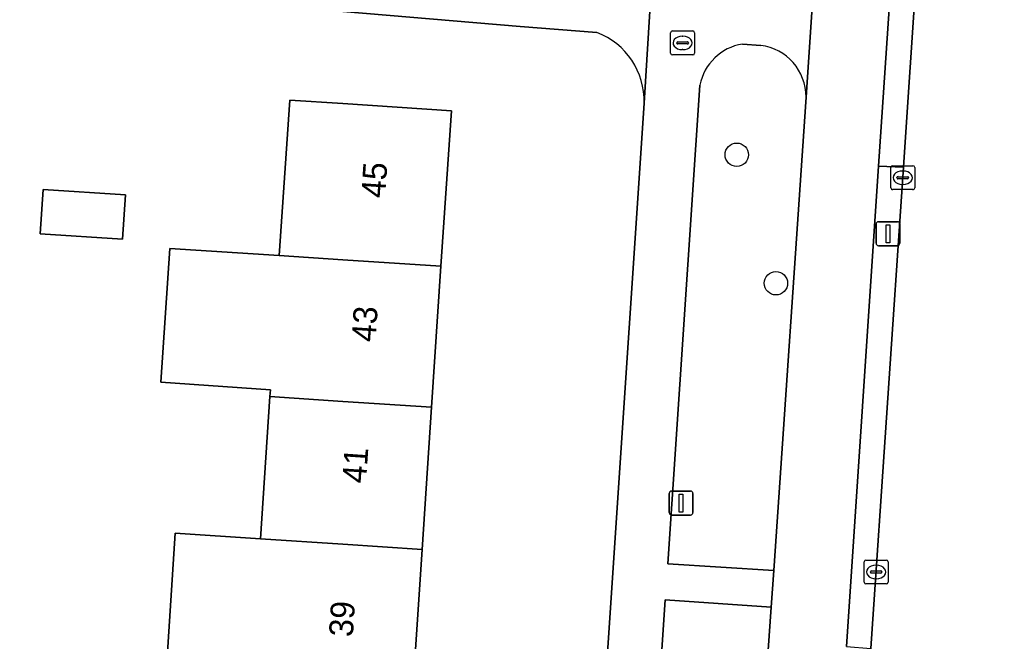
# Model space of a CAD drawing. Extents: x 161848 to 162726, y 385382 to 386521.
# Drawn here: x 161986.5 to 162027.96, y 385812.47 to 385838.44 of the extents above; entities that cross this region are included whole.
import ezdxf

# ---------------------------------------------------------------- set-up
doc = ezdxf.new("R2010")
doc.units = 0
for name, color, linetype in [('IMGEO_Boom', 7, 'Continuous'), ('IMGEO_Brandkraan', 7, 'Continuous'), ('IMGEO_Erf', 7, 'Continuous'), ('IMGEO_Fietspad_gesloten', 7, 'Continuous'), ('IMGEO_Groenvoorziening', 7, 'Continuous'), ('IMGEO_Kolk', 7, 'Continuous'), ('IMGEO_Lichtmast', 7, 'Continuous'), ('IMGEO_Pand', 7, 'Continuous'), ('IMGEO_Pand_nummerreeks', 7, 'Continuous'), ('IMGEO_Rijbaan_lokaal_open', 7, 'Continuous'), ('IMGEO_Verkeerseiland_open', 7, 'Continuous'), ('IMGEO_Voetpad_open', 7, 'Continuous')]:
    doc.layers.add(name, color=color, linetype=linetype)

msp = doc.modelspace()

# ---------------------------------------------------------------- linework, layer by layer
at = {"layer": 'IMGEO_Boom'}
for centre in [(162016.455, 385832.797), (162018.094, 385827.428)]:
    msp.add_circle(centre, 0.489, dxfattribs=at)
at = {"layer": 'IMGEO_Brandkraan'}
for p, q in [((162013.693, 385837.045), (162013.693, 385837.897)), ((162013.768, 385837.971), (162014.62, 385837.971)), ((162014.694, 385837.897), (162014.694, 385837.045)), ((162013.995, 385837.514), (162014.393, 385837.514)), ((162014.181, 385837.751), (162014.206, 385837.751)), ((162013.952, 385837.465), (162013.952, 385837.477)), ((162014.39, 385837.428), (162013.992, 385837.428)), ((162014.204, 385837.191), (162014.179, 385837.191)), ((162014.436, 385837.477), (162014.436, 385837.465)), ((162014.62, 385836.971), (162013.768, 385836.971))]:
    msp.add_line(p, q, dxfattribs=at)
for points in [[(162013.693, 385837.045), (162013.693, 385837.897)], [(162013.768, 385837.971), (162014.62, 385837.971)], [(162014.694, 385837.897), (162014.694, 385837.045)], [(162014.62, 385836.971), (162013.768, 385836.971)]]:
    msp.add_lwpolyline(points, dxfattribs=at)
for centre, radius, start, end in [((162013.77, 385837.895), 0.0765, 91.552, 178.448), ((162013.77, 385837.895), 0.0765, 91.552, 178.448), ((162014.618, 385837.895), 0.0765, 1.552, 88.448), ((162014.618, 385837.895), 0.0765, 1.552, 88.448), ((162013.992, 385837.474), 0.0403, 85.8775, 175.7526), ((162014.397, 385837.476), 0.0386, 1.7309, 96.639), ((162013.989, 385837.464), 0.0366, 178.938, 274.7102), ((162014.393, 385837.471), 0.043, 264.8664, 352.4533), ((162013.77, 385837.047), 0.0765, 181.552, 268.448), ((162013.77, 385837.047), 0.0765, 181.552, 268.448), ((162014.618, 385837.047), 0.0765, 271.552, 358.448), ((162014.618, 385837.047), 0.0765, 271.552, 358.448)]:
    msp.add_arc(centre, radius, start, end, dxfattribs=at)
for centre, major_axis, ratio, start_param, end_param in [((162014.18, 385837.471), (-0.387, 0.002), 0.722429, 4.712389, 7.853982), ((162014.205, 385837.471), (-0.39, 0.002), 0.717154, 1.570796, 4.712389)]:
    msp.add_ellipse(centre, major_axis=major_axis, ratio=ratio, start_param=start_param, end_param=end_param, dxfattribs=at)
at = {"layer": 'IMGEO_Erf'}
for points in [[(162010.612, 385837.904), (162007.405, 385838.156), (162000, 385838.778), (161983.452, 385839.874), (161983.031, 385833.522), (161985.651, 385833.348), (161985.387, 385829.37), (161985.178, 385826.212), (161982.558, 385826.386), (161982.22, 385821.354), (161984.84, 385821.18), (161984.599, 385817.539), (161984.367, 385814.044), (161981.747, 385814.218), (161981.378, 385809.448)], [(161992.592, 385810.926), (161992.992, 385816.986), (161996.55, 385816.751), (161996.947, 385822.69), (161996.967, 385822.979), (161992.384, 385823.291), (161992.761, 385828.886), (161997.341, 385828.583), (161997.775, 385835.084), (162000, 385834.935), (162004.529, 385834.632), (162004.095, 385828.137), (162003.702, 385822.244), (162003.305, 385816.305), (162002.9, 385810.245)], [(162008.506, 385774.751), (162008.526, 385774.954), (162008.815, 385778.362), (162012.581, 385834.953)]]:
    msp.add_lwpolyline(points, dxfattribs=at)
msp.add_lwpolyline([(161987.344, 385829.497), (161987.467, 385831.35), (161990.912, 385831.121), (161990.789, 385829.269)], close=True, dxfattribs=at)
msp.add_arc((162009.549, 385835.062), 3.034, 357.9318, 69.4931, dxfattribs=at)
at = {"layer": 'IMGEO_Fietspad_gesloten'}
msp.add_lwpolyline([(162021.045, 385812.246), (162022.384, 385832.326), (162022.824, 385838.901), (162019.619, 385839.181), (162019.35, 385835.21), (162018.004, 385815.423), (162017.897, 385813.891), (162016.671, 385796.343), (162016.564, 385794.811), (162015.19, 385773.272), (162014.911, 385769.504), (162014.545, 385764.545), (162014.258, 385760.67), (162013.982, 385758.262)], dxfattribs=at)
at = {"layer": 'IMGEO_Groenvoorziening'}
for points in [[(162017.456, 385837.367), (162016.69, 385837.422)], [(162014.916, 385835.708), (162013.571, 385815.708), (162018.004, 385815.423), (162019.35, 385835.21)]]:
    msp.add_lwpolyline(points, dxfattribs=at)
msp.add_lwpolyline([(162017.897, 385813.891), (162013.47, 385814.195), (162012.29, 385796.64), (162016.671, 385796.343)], close=True, dxfattribs=at)
for centre, radius, start, end in [((162017.032, 385835.293), 2.156, 99.1264, 168.9026), ((162017.184, 385835.218), 2.166, 359.778, 82.7929)]:
    msp.add_arc(centre, radius, start, end, dxfattribs=at)
at = {"layer": 'IMGEO_Kolk'}
for p, q in [((162022.893, 385831.413), (162022.893, 385832.265)), ((162022.968, 385832.339), (162023.82, 385832.339)), ((162023.381, 385832.119), (162023.406, 385832.119)), ((162023.894, 385832.265), (162023.894, 385831.413)), ((162023.152, 385831.833), (162023.152, 385831.845)), ((162023.59, 385831.796), (162023.192, 385831.796)), ((162023.195, 385831.882), (162023.593, 385831.882)), ((162023.636, 385831.845), (162023.636, 385831.833)), ((162023.82, 385831.339), (162022.968, 385831.339)), ((162023.404, 385831.559), (162023.379, 385831.559)), ((162021.78, 385814.934), (162021.78, 385815.786)), ((162021.855, 385815.86), (162022.707, 385815.86)), ((162022.268, 385815.64), (162022.293, 385815.64)), ((162022.781, 385815.786), (162022.781, 385814.934)), ((162022.039, 385815.354), (162022.039, 385815.366)), ((162022.477, 385815.317), (162022.079, 385815.317)), ((162022.082, 385815.403), (162022.48, 385815.403)), ((162022.523, 385815.366), (162022.523, 385815.354)), ((162022.707, 385814.86), (162021.855, 385814.86)), ((162022.291, 385815.08), (162022.266, 385815.08))]:
    msp.add_line(p, q, dxfattribs=at)
for points in [[(162022.893, 385831.413), (162022.893, 385832.265)], [(162022.968, 385832.339), (162023.82, 385832.339)], [(162023.894, 385832.265), (162023.894, 385831.413)], [(162023.82, 385831.339), (162022.968, 385831.339)], [(162021.78, 385814.934), (162021.78, 385815.786)], [(162021.855, 385815.86), (162022.707, 385815.86)], [(162022.781, 385815.786), (162022.781, 385814.934)], [(162022.707, 385814.86), (162021.855, 385814.86)]]:
    msp.add_lwpolyline(points, dxfattribs=at)
for centre, radius, start, end in [((162022.97, 385832.263), 0.0765, 91.552, 178.448), ((162022.97, 385832.263), 0.0765, 91.552, 178.448), ((162023.818, 385832.263), 0.0765, 1.552, 88.448), ((162023.818, 385832.263), 0.0765, 1.552, 88.448), ((162023.192, 385831.842), 0.0403, 85.8775, 175.7526), ((162023.189, 385831.832), 0.0366, 178.938, 274.7102), ((162023.593, 385831.839), 0.043, 264.8664, 352.4533), ((162023.597, 385831.844), 0.0386, 1.7309, 96.639), ((162022.97, 385831.415), 0.0765, 181.552, 268.448), ((162022.97, 385831.415), 0.0765, 181.552, 268.448), ((162023.818, 385831.415), 0.0765, 271.552, 358.448), ((162023.818, 385831.415), 0.0765, 271.552, 358.448), ((162021.857, 385815.784), 0.0765, 91.552, 178.448), ((162021.857, 385815.784), 0.0765, 91.552, 178.448), ((162022.705, 385815.784), 0.0765, 1.552, 88.448), ((162022.705, 385815.784), 0.0765, 1.552, 88.448), ((162022.079, 385815.363), 0.0403, 85.8775, 175.7526), ((162022.076, 385815.353), 0.0366, 178.938, 274.7102), ((162022.48, 385815.36), 0.043, 264.8664, 352.4533), ((162022.484, 385815.365), 0.0386, 1.7309, 96.639), ((162021.857, 385814.936), 0.0765, 181.552, 268.448), ((162021.857, 385814.936), 0.0765, 181.552, 268.448), ((162022.705, 385814.936), 0.0765, 271.552, 358.448), ((162022.705, 385814.936), 0.0765, 271.552, 358.448)]:
    msp.add_arc(centre, radius, start, end, dxfattribs=at)
for centre, major_axis, ratio, start_param, end_param in [((162023.38, 385831.839), (-0.387, 0.002), 0.722429, 4.712389, 7.853982), ((162023.405, 385831.839), (-0.39, 0.002), 0.717154, 1.570796, 4.712389), ((162022.267, 385815.36), (-0.387, 0.002), 0.722429, 4.712389, 7.853982), ((162022.292, 385815.36), (-0.39, 0.002), 0.717154, 1.570796, 4.712389)]:
    msp.add_ellipse(centre, major_axis=major_axis, ratio=ratio, start_param=start_param, end_param=end_param, dxfattribs=at)
at = {"layer": 'IMGEO_Lichtmast'}
for p, q in [((162022.278, 385829.098), (162022.278, 385829.898)), ((162022.278, 385829.898), (162022.278, 385829.098)), ((162022.378, 385829.998), (162023.168, 385829.998)), ((162023.168, 385829.998), (162022.378, 385829.998)), ((162023.268, 385829.898), (162023.268, 385829.098)), ((162023.268, 385829.098), (162023.268, 385829.898)), ((162023.168, 385828.998), (162022.378, 385828.998)), ((162022.378, 385828.998), (162023.168, 385828.998)), ((162013.636, 385817.841), (162013.636, 385818.641)), ((162013.636, 385818.641), (162013.636, 385817.841)), ((162013.736, 385818.741), (162014.526, 385818.741)), ((162014.526, 385818.741), (162013.736, 385818.741)), ((162014.626, 385818.641), (162014.626, 385817.841)), ((162014.626, 385817.841), (162014.626, 385818.641)), ((162014.526, 385817.741), (162013.736, 385817.741)), ((162013.736, 385817.741), (162014.526, 385817.741))]:
    msp.add_line(p, q, dxfattribs=at)
for points in [[(162022.698, 385829.873), (162022.848, 385829.873), (162022.848, 385829.123), (162022.698, 385829.123), (162022.698, 385829.873)], [(162014.056, 385818.616), (162014.206, 385818.616), (162014.206, 385817.866), (162014.056, 385817.866), (162014.056, 385818.616)]]:
    msp.add_lwpolyline(points, dxfattribs=at)
for centre, start, end in [((162022.378, 385829.898), 90, 180), ((162022.378, 385829.898), 90, 180), ((162023.168, 385829.898), 0, 90), ((162023.168, 385829.898), 360, 90), ((162022.378, 385829.098), 180, 270), ((162022.378, 385829.098), 180, 270), ((162023.168, 385829.098), 270, 0), ((162023.168, 385829.098), 270, 0), ((162013.736, 385818.641), 90, 180), ((162013.736, 385818.641), 90, 180), ((162014.526, 385818.641), 0, 90), ((162014.526, 385818.641), 360, 90), ((162013.736, 385817.841), 180, 270), ((162013.736, 385817.841), 180, 270), ((162014.526, 385817.841), 270, 0), ((162014.526, 385817.841), 270, 0)]:
    msp.add_arc(centre, 0.1, start, end, dxfattribs=at)
at = {"layer": 'IMGEO_Pand'}
for points in [[(162000, 385828.407), (162004.095, 385828.137), (162004.529, 385834.632), (162000, 385834.935), (161997.775, 385835.084), (161997.341, 385828.583)], [(161987.344, 385829.497), (161990.789, 385829.269), (161990.912, 385831.121), (161987.467, 385831.35)], [(162004.095, 385828.137), (162000, 385828.407), (161997.341, 385828.583), (161992.761, 385828.886), (161992.384, 385823.291), (161996.967, 385822.979), (161996.947, 385822.69), (162000, 385822.489), (162003.702, 385822.244)], [(162000, 385822.489), (161996.947, 385822.69), (161996.55, 385816.751), (162000, 385816.523), (162003.305, 385816.305), (162003.702, 385822.244)], [(162003.305, 385816.305), (162000, 385816.523), (161996.55, 385816.751), (161992.992, 385816.986), (161992.592, 385810.926), (161996.146, 385810.691), (162000, 385810.436), (162002.9, 385810.245)]]:
    msp.add_lwpolyline(points, close=True, dxfattribs=at)
at = {"layer": 'IMGEO_Rijbaan_lokaal_open'}
msp.add_lwpolyline([(162028.542, 385817.36), (162031.145, 385855.667), (162031.315, 385858.297), (162025.205, 385858.754), (162024.539, 385848.984), (162023.424, 385832.28), (162022.065, 385812.169), (162021.714, 385806.937), (162019.478, 385774.254), (162018.373, 385758.189), (162018.126, 385754.834), (162017.45, 385744.89), (162015.447, 385713.845), (162014.322, 385696.873), (162011.334, 385651.941), (162017.404, 385651.53), (162017.453, 385652.249), (162019.023, 385675.529), (162020.357, 385695.92), (162022.867, 385734.111), (162023.205, 385739.378)], dxfattribs=at)
at = {"layer": 'IMGEO_Verkeerseiland_open'}
msp.add_lwpolyline([(162021.045, 385812.246), (162022.065, 385812.169), (162023.424, 385832.28), (162022.384, 385832.326)], close=True, dxfattribs=at)
at = {"layer": 'IMGEO_Voetpad_open'}
msp.add_lwpolyline([(162024.539, 385848.984), (162023.501, 385849.019), (162022.824, 385838.901), (162022.384, 385832.326), (162023.424, 385832.28)], close=True, dxfattribs=at)
for points in [[(162012.581, 385834.953), (162012.884, 385839.718), (162011.852, 385839.801), (162006.813, 385840.179), (162000, 385840.722), (161959.982, 385843.41)], [(161959.679, 385841.448), (161982.073, 385839.965), (161983.452, 385839.874), (162000, 385838.778), (162007.405, 385838.156), (162010.612, 385837.904)], [(162019.35, 385835.21), (162019.619, 385839.181), (162012.884, 385839.718), (162012.581, 385834.953), (162008.815, 385778.362), (162008.526, 385774.954), (162008.506, 385774.751), (162008.172, 385770.043), (162007.886, 385764.887), (162007.165, 385754.527), (162009.57, 385754.375), (162009.994, 385760.777)], [(162016.69, 385837.422), (162017.456, 385837.367)], [(162012.944, 385771.54), (162010.622, 385771.605), (162012.185, 385795.089), (162016.564, 385794.811), (162016.671, 385796.343), (162012.29, 385796.64), (162013.47, 385814.195), (162017.897, 385813.891), (162018.004, 385815.423), (162013.571, 385815.708), (162014.916, 385835.708)]]:
    msp.add_lwpolyline(points, dxfattribs=at)
for centre, radius, start, end in [((162009.549, 385835.062), 3.034, 357.9318, 69.4931), ((162017.032, 385835.293), 2.156, 99.1264, 168.9026), ((162017.184, 385835.218), 2.166, 359.778, 82.7929)]:
    msp.add_arc(centre, radius, start, end, dxfattribs=at)

# ---------------------------------------------------------------- texts
at = {"layer": 'IMGEO_Pand_nummerreeks'}
for s, rotation, p in [('45', 86.1783, (162001.758, 385830.967)), ('43', 86.1786, (162001.357, 385824.951)), ('41', 86.1783, (162000.962, 385819.047)), ('39', 86.2244, (162000.409, 385812.626))]:
    msp.add_text(s, height=1, rotation=rotation, dxfattribs=at).set_placement(p)

doc.saveas('drawing.dxf')
